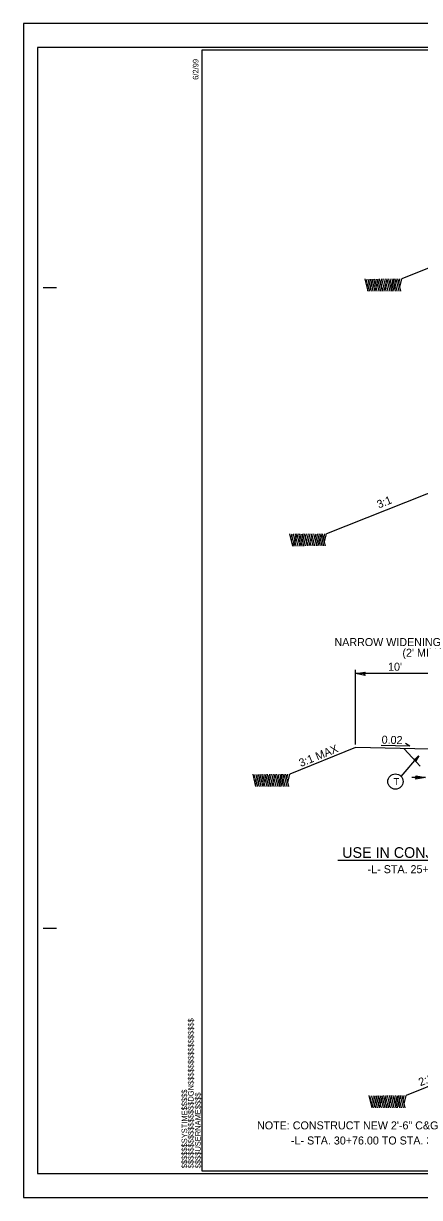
# Model space of a CAD drawing. Extents: x 573748 to 574632, y -54663 to -53209.
# Drawn here: x 573944.2 to 574018.3, y -53663.7 to -53443.7 of the extents above; entities that cross this region are included whole.
import ezdxf

# ---------------------------------------------------------------- set-up
doc = ezdxf.new("R2010")
doc.units = 0
for name, color, linetype in [('Prop Dimension', 7, 'Continuous'), ('Prop Dimension Text', 7, 'Continuous'), ('Prop Terminator CELL', 7, 'Continuous'), ('Sheet Cutting Line CELL', 7, 'Continuous'), ('Sheet Plot Border Inside CELL', 7, 'Continuous'), ('Sheet Plot Border Outside CELL', 7, 'Continuous'), ('Sheet Typical CELL', 7, 'Continuous'), ('Typical Arrow Superelevation CELL', 7, 'Continuous'), ('Typical Hinge Slope Arterial CELL', 7, 'Continuous'), ('Typical ID Circle CELL', 7, 'Continuous'), ('Typical Pavement Slope CELL', 7, 'Continuous'), ('Typical Slope Point Local CELL', 7, 'Continuous'), ('Typical Terminator CELL', 7, 'Continuous'), ('Typical Text General CELL', 7, 'Continuous'), ('Typical Text ID Circle CELL', 7, 'Continuous')]:
    doc.layers.add(name, color=color, linetype=linetype)

msp = doc.modelspace()

# ---------------------------------------------------------------- linework, layer by layer
at = {"layer": 'Prop Dimension'}
for p, q in [((574006.37, -53578.82), (574006.37, -53564.84)), ((574021.37, -53565.53), (574006.37, -53565.53)), ((574019.44, -53585.02), (574016.93, -53585.02))]:
    msp.add_line(p, q, dxfattribs=at)
at = {"layer": 'Prop Terminator CELL'}
for points in [[(574008.17, -53565.87), (574006.37, -53565.53), (574008.19, -53565.24), (574007.95, -53565.55)], [(574017.64, -53584.68), (574019.44, -53585.02), (574017.62, -53585.31), (574017.86, -53585)]]:
    msp.add_lwpolyline(points, close=True, dxfattribs=at)
at = {"layer": 'Sheet Cutting Line CELL'}
for p, q in [((574280.97, -53443.7), (573944.17, -53443.7)), ((573944.17, -53443.7), (573944.17, -53663.7)), ((573944.17, -53663.7), (574280.97, -53663.7))]:
    msp.add_line(p, q, dxfattribs=at)
at = {"layer": 'Sheet Plot Border Inside CELL'}
msp.add_lwpolyline([(574280.07, -53448.19), (573946.77, -53448.19), (573946.77, -53659.21), (574280.07, -53659.21)], close=True, dxfattribs=at)
at = {"layer": 'Sheet Plot Border Outside CELL'}
msp.add_lwpolyline([(574280.97, -53443.7), (573944.17, -53443.7), (573944.17, -53663.7), (574280.97, -53663.7)], close=True, dxfattribs=at)
at = {"layer": 'Sheet Typical CELL'}
for p, q in [((573947.87, -53493.2), (573950.37, -53493.2)), ((573947.87, -53613.2), (573950.37, -53613.2)), ((573977.57, -53658.7), (573977.57, -53658.7)), ((573977.57, -53658.7), (573977.57, -53658.7)), ((573977.57, -53658.7), (573977.57, -53658.7)), ((573977.57, -53658.7), (573977.57, -53658.7)), ((573977.57, -53658.7), (573977.57, -53658.7)), ((573977.57, -53658.7), (573977.57, -53658.7))]:
    msp.add_line(p, q, dxfattribs=at)
msp.add_lwpolyline([(574277.57, -53448.7), (573977.57, -53448.7), (573977.57, -53658.7), (574277.57, -53658.7)], close=True, dxfattribs=at)
msp.add_lwpolyline([(573985.07, -53658.7), (573985.07, -53658.7)], dxfattribs=at)
at = {"layer": 'Typical Arrow Superelevation CELL'}
for q in [(574015.75, -53578.64), (574011.14, -53578.98)]:
    msp.add_line((574016.53, -53579.12), q, dxfattribs=at)
at = {"layer": 'Typical Hinge Slope Arterial CELL'}
for p, q in [((574030.79, -53485.18), (574015.03, -53491.55)), ((574023.63, -53530.29), (574000.95, -53539.31)), ((574006.37, -53579.39), (573994.05, -53584.37)), ((574028.73, -53639.38), (574015.83, -53644.59))]:
    msp.add_line(p, q, dxfattribs=at)
at = {"layer": 'Typical ID Circle CELL'}
msp.add_line((574014.91, -53584.78), (574018.21, -53580.96), dxfattribs=at)
msp.add_circle((574013.84, -53585.75), 1.44, dxfattribs=at)
at = {"layer": 'Typical Pavement Slope CELL'}
for p, q in [((574020.27, -53579.7), (574006.37, -53579.39)), ((574018.48, -53582.84), (574015.45, -53579.59))]:
    msp.add_line(p, q, dxfattribs=at)
at = {"layer": 'Typical Slope Point Local CELL'}
for p, q in [((574008.7, -53493.87), (574008.14, -53491.57)), ((574008.35, -53492.45), (574008.56, -53491.58)), ((574008.52, -53493.14), (574008.91, -53491.58)), ((574008.69, -53493.79), (574009.23, -53491.58)), ((574008.96, -53493.87), (574009.53, -53491.58)), ((574009.69, -53493.87), (574009.33, -53492.38)), ((574010.04, -53493.87), (574009.5, -53491.7)), ((574010.06, -53492.55), (574009.82, -53491.58)), ((574009.93, -53491.65), (574009.95, -53491.55)), ((574009.97, -53493.01), (574010.32, -53491.58)), ((574009.97, -53491.69), (574009.99, -53491.58)), ((574010.03, -53492.42), (574010.06, -53492.33)), ((574010.05, -53493.87), (574010.62, -53491.58)), ((574010.78, -53493.87), (574010.42, -53492.38)), ((574011.09, -53493.83), (574010.56, -53491.66)), ((574011.43, -53493.83), (574010.87, -53491.55)), ((574011.08, -53492.39), (574011.28, -53491.55)), ((574011.24, -53493.06), (574011.61, -53491.55)), ((574011.41, -53493.77), (574011.96, -53491.55)), ((574011.75, -53493.83), (574012.32, -53491.55)), ((574012.48, -53493.83), (574012.11, -53492.35)), ((574012.83, -53493.83), (574012.29, -53491.65)), ((574013.19, -53493.83), (574012.63, -53491.55)), ((574012.84, -53492.42), (574013.06, -53491.55)), ((574013.01, -53493.08), (574013.39, -53491.55)), ((574013.16, -53493.69), (574013.43, -53492.61)), ((574013.43, -53492.61), (574013.69, -53491.55)), ((574013.43, -53493.83), (574013.99, -53491.55)), ((574013.87, -53493.83), (574013.65, -53492.93)), ((574014.19, -53493.83), (574013.81, -53492.27)), ((574014.52, -53493.83), (574013.98, -53491.62)), ((574014.83, -53493.83), (574014.26, -53491.54)), ((574014.47, -53492.41), (574014.69, -53491.55)), ((574014.65, -53493.1), (574015.03, -53491.55)), ((574009.34, -53493.87), (574009.15, -53493.1)), ((574010.43, -53493.87), (574010.24, -53493.1)), ((574012.13, -53493.83), (574011.95, -53493.04)), ((573994.62, -53541.63), (573994.06, -53539.33)), ((573994.27, -53540.21), (573994.49, -53539.34)), ((573994.44, -53540.9), (573994.83, -53539.34)), ((573994.61, -53541.56), (573995.16, -53539.34)), ((573994.88, -53541.63), (573995.46, -53539.34)), ((573995.26, -53541.63), (573995.08, -53540.86)), ((573995.62, -53541.63), (573995.25, -53540.15)), ((573995.97, -53541.63), (573995.43, -53539.46)), ((573995.98, -53540.31), (573995.74, -53539.34)), ((573995.85, -53539.41), (573995.88, -53539.31)), ((573995.89, -53540.77), (573996.25, -53539.34)), ((573995.89, -53539.45), (573995.92, -53539.34)), ((573995.96, -53540.18), (573995.98, -53540.09)), ((573995.98, -53541.63), (573996.55, -53539.34)), ((573996.35, -53541.63), (573996.17, -53540.86)), ((573996.71, -53541.63), (573996.35, -53540.15)), ((573997.01, -53541.59), (573996.48, -53539.42)), ((573997.35, -53541.59), (573996.79, -53539.31)), ((573997, -53540.15), (573997.21, -53539.31)), ((573997.16, -53540.82), (573997.53, -53539.31)), ((573997.34, -53541.53), (573997.88, -53539.31)), ((573997.67, -53541.59), (573998.24, -53539.31)), ((573998.06, -53541.59), (573997.87, -53540.8)), ((573998.4, -53541.59), (573998.04, -53540.11)), ((573998.75, -53541.59), (573998.21, -53539.41)), ((573999.12, -53541.59), (573998.55, -53539.31)), ((573998.77, -53540.18), (573998.98, -53539.31)), ((573998.93, -53540.84), (573999.31, -53539.31)), ((573999.08, -53541.45), (573999.35, -53540.37)), ((573999.35, -53540.37), (573999.61, -53539.31)), ((573999.35, -53541.59), (573999.92, -53539.31)), ((573999.79, -53541.59), (573999.57, -53540.69)), ((574000.11, -53541.59), (573999.73, -53540.04)), ((574000.45, -53541.59), (573999.9, -53539.38)), ((574000.75, -53541.59), (574000.19, -53539.3)), ((574000.4, -53540.18), (574000.61, -53539.31)), ((574000.57, -53540.86), (574000.95, -53539.31)), ((573987.72, -53586.69), (573987.16, -53584.39)), ((573987.37, -53585.27), (573987.58, -53584.4)), ((573987.54, -53585.96), (573987.92, -53584.4)), ((573987.7, -53586.61), (573988.25, -53584.4)), ((573987.98, -53586.69), (573988.55, -53584.4)), ((573988.71, -53586.69), (573988.35, -53585.2)), ((573989.06, -53586.69), (573988.52, -53584.52)), ((573989.07, -53585.37), (573988.83, -53584.4)), ((573988.94, -53584.47), (573988.97, -53584.37)), ((573988.99, -53585.83), (573989.34, -53584.4)), ((573988.99, -53584.51), (573989.01, -53584.4)), ((573989.05, -53585.24), (573989.07, -53585.15)), ((573989.07, -53586.69), (573989.64, -53584.4)), ((573989.8, -53586.69), (573989.44, -53585.2)), ((573990.11, -53586.65), (573989.57, -53584.48)), ((573990.45, -53586.65), (573989.88, -53584.37)), ((573990.1, -53585.21), (573990.3, -53584.37)), ((573990.26, -53585.88), (573990.63, -53584.37)), ((573990.43, -53586.58), (573990.98, -53584.37)), ((573990.77, -53586.65), (573991.33, -53584.37)), ((573991.5, -53586.65), (573991.13, -53585.17)), ((573991.85, -53586.65), (573991.31, -53584.47)), ((573992.21, -53586.65), (573991.65, -53584.37)), ((573991.86, -53585.24), (573992.07, -53584.37)), ((573992.03, -53585.9), (573992.41, -53584.37)), ((573992.44, -53585.43), (573992.7, -53584.37)), ((573992.44, -53586.65), (573993.01, -53584.37)), ((573993.21, -53586.65), (573992.83, -53585.09)), ((573993.54, -53586.65), (573992.99, -53584.44)), ((573993.85, -53586.65), (573993.28, -53584.36)), ((573993.49, -53585.23), (573993.7, -53584.37)), ((573993.66, -53585.92), (573994.05, -53584.37)), ((573988.36, -53586.69), (573988.17, -53585.92)), ((573989.45, -53586.69), (573989.26, -53585.92)), ((573991.15, -53586.65), (573990.96, -53585.86)), ((573992.18, -53586.51), (573992.44, -53585.43)), ((573992.89, -53586.65), (573992.67, -53585.75)), ((574009.51, -53646.9), (574008.94, -53644.61)), ((574009.16, -53645.49), (574009.37, -53644.62)), ((574009.33, -53646.17), (574009.71, -53644.62)), ((574009.49, -53646.83), (574010.04, -53644.62)), ((574009.77, -53646.9), (574010.34, -53644.62)), ((574010.85, -53646.9), (574010.31, -53644.73)), ((574010.86, -53645.58), (574010.62, -53644.62)), ((574010.73, -53644.69), (574010.76, -53644.59)), ((574010.78, -53646.05), (574011.13, -53644.62)), ((574010.78, -53644.73), (574010.8, -53644.62)), ((574010.86, -53646.9), (574011.43, -53644.62)), ((574011.9, -53646.87), (574011.36, -53644.7)), ((574012.24, -53646.87), (574011.67, -53644.59)), ((574011.89, -53645.43), (574012.09, -53644.59)), ((574012.05, -53646.09), (574012.42, -53644.59)), ((574012.22, -53646.8), (574012.77, -53644.59)), ((574012.55, -53646.87), (574013.12, -53644.59)), ((574013.63, -53646.87), (574013.09, -53644.69)), ((574014, -53646.87), (574013.44, -53644.59)), ((574013.65, -53645.46), (574013.86, -53644.59)), ((574013.81, -53646.12), (574014.2, -53644.59)), ((574014.23, -53645.65), (574014.49, -53644.59)), ((574014.23, -53646.87), (574014.8, -53644.59)), ((574015.33, -53646.87), (574014.78, -53644.65)), ((574015.63, -53646.87), (574015.07, -53644.57)), ((574015.28, -53645.45), (574015.49, -53644.59)), ((574015.45, -53646.14), (574015.83, -53644.59)), ((574010.15, -53646.9), (574009.96, -53646.14)), ((574010.5, -53646.9), (574010.14, -53645.42)), ((574010.84, -53645.46), (574010.86, -53645.37)), ((574011.24, -53646.9), (574011.05, -53646.14)), ((574011.59, -53646.9), (574011.23, -53645.42)), ((574012.94, -53646.87), (574012.75, -53646.08)), ((574013.29, -53646.87), (574012.92, -53645.38)), ((574013.96, -53646.73), (574014.23, -53645.65)), ((574014.68, -53646.87), (574014.46, -53645.97)), ((574015, -53646.87), (574014.62, -53645.31))]:
    msp.add_line(p, q, dxfattribs=at)
at = {"layer": 'Typical Terminator CELL'}
msp.add_lwpolyline([(574017.39, -53581.64), (574018.21, -53580.96), (574017.66, -53581.89), (574017.61, -53581.66)], close=True, dxfattribs=at)
at = {"layer": 'Typical Text General CELL'}
msp.add_line((574054.56, -53600.55), (574003.03, -53600.55), dxfattribs=at)

# ---------------------------------------------------------------- texts
at = {"layer": 'Prop Dimension Text'}
for s, rotation, p in [('3:1', 21.9988, (574010.73, -53534.6)), ('3:1 MAX', 21.9988, (573996.12, -53583.04)), ('0.02', 358.4883, (574011.24, -53578.64)), ('2:1 MAX', 21.9988, (574018.52, -53642.86))]:
    msp.add_text(s, height=1.5, rotation=rotation, dxfattribs=at).set_placement(p)
for s, p in [('NARROW WIDENING', (574002.42, -53560.36)), ("(2' MIN.)", (574015.15, -53562.36)), ("10'", (574012.46, -53564.98))]:
    msp.add_text(s, height=1.5, dxfattribs=at).set_placement(p)
at = {"layer": 'Sheet Typical CELL'}
for s, p in [('6/2/99', (573976.94, -53454.25)), ('$$$$$$$$$$$$$$$$DGN$$$$$$$$$$$$$$$$', (573976.04, -53658.22)), ('$$$$$$SYSTIME$$$$$', (573974.83, -53658.22)), ('$$$$USERNAME$$$$', (573977.36, -53658.22))]:
    msp.add_text(s, height=1.05, rotation=90, dxfattribs=at).set_placement(p)
at = {"layer": 'Typical Text General CELL'}
for s, height, p in [('USE IN CONJUNCTION WITH T.S. #3', 2, (574003.87, -53600.05)), ('-L- STA. 25+40.87 TO STA. 25+71.45 LT', 1.5, (574008.64, -53602.92)), ('NOTE: CONSTRUCT NEW 2\'-6" C&G ', 1.5, (573987.92, -53650.93)), ('-L- STA. 30+76.00 TO STA. 30+86.00 RT', 1.5, (573994.28, -53653.76))]:
    msp.add_text(s, height=height, dxfattribs=at).set_placement(p)
at = {"layer": 'Typical Text ID Circle CELL'}
msp.add_text('T', height=1.29, dxfattribs=at).set_placement((574013.49, -53586.4))

doc.saveas('drawing.dxf')
